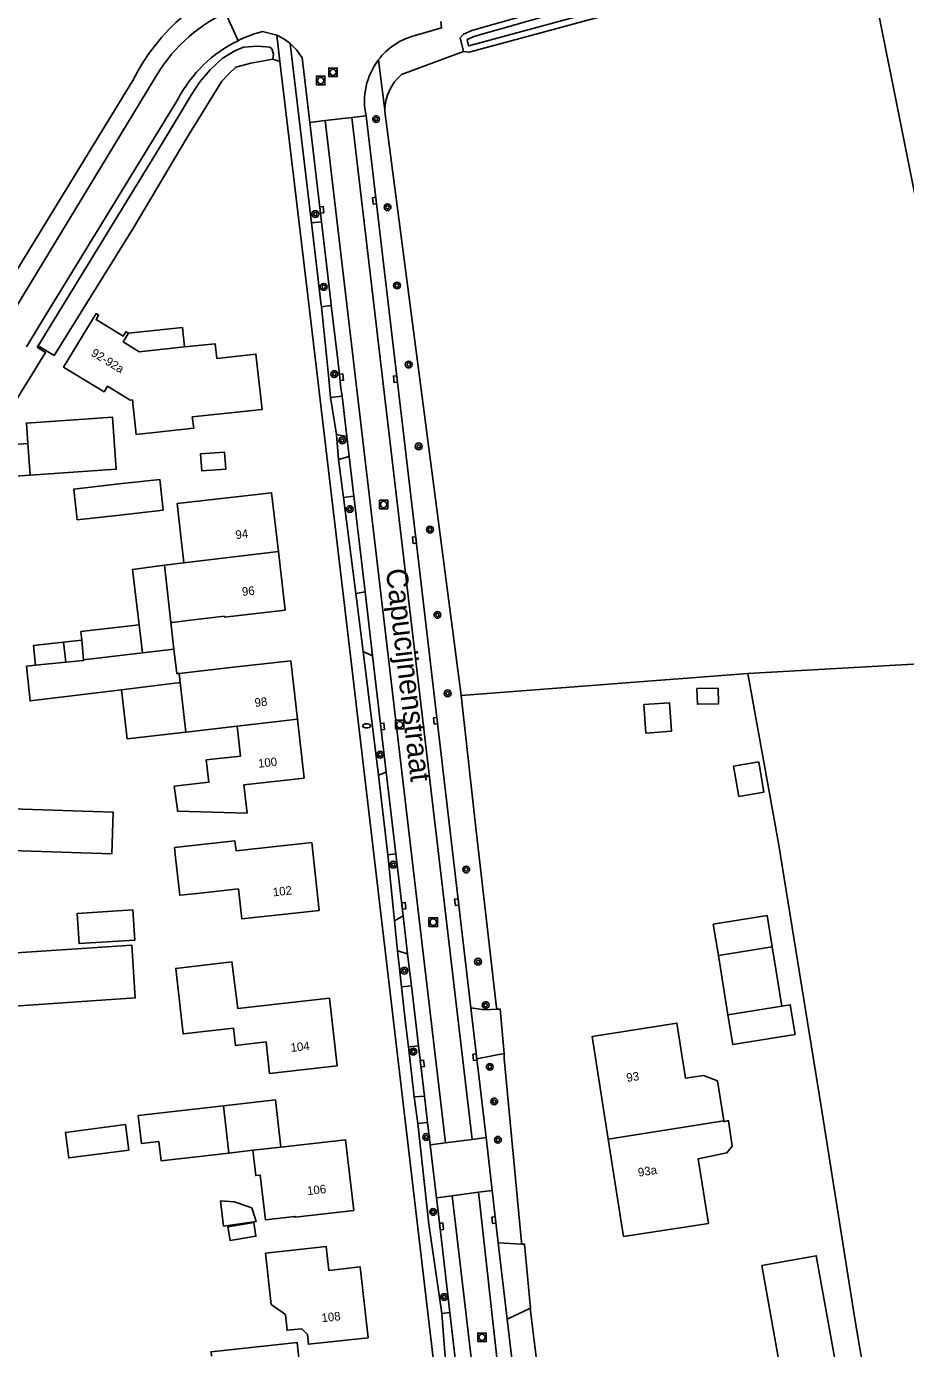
# Model space of a CAD drawing. Extents: x 136000 to 141014, y 402000 to 403500.
# Drawn here: x 140592.7 to 140695.6, y 403073.4 to 403228.1 of the extents above; entities that cross this region are included whole.
import ezdxf

# ---------------------------------------------------------------- set-up
doc = ezdxf.new("R2010")
doc.units = 0
for name, color, linetype in [('gg-afsc-erfafscheiding', 7, 'Continuous'), ('gg-afsc-hekwerk', 7, 'Continuous'), ('gg-anno-huisnummerreeks BGT', 7, 'Continuous'), ('gg-anno-openbare ruimte label', 7, 'Continuous'), ('gg-bbg-bijgebouw', 7, 'Continuous'), ('gg-bbg-gedigitaliseerde bijgebouw', 7, 'Continuous'), ('gg-bbg-hoofdgebouw', 7, 'Continuous'), ('gg-bbg-luifel en loopbrug', 7, 'Continuous'), ('gg-bbg-overig bouwwerk', 7, 'Continuous'), ('gg-bbg-tussenscheiding', 7, 'Continuous'), ('gg-knt-verharding', 7, 'Continuous'), ('gg-knt-verharding nz', 7, 'Continuous'), ('gg-kntw-bovenkant insteek waterloop', 7, 'Continuous'), ('gg-kntw-waterlijn', 7, 'Continuous'), ('gt-grn-groengrens', 7, 'Continuous'), ('gt-symb-boom', 7, 'Continuous'), ('gt-symb-brandkraan', 7, 'Continuous'), ('gt-symb-kolk', 7, 'Continuous'), ('gt-symb-rioolschacht', 7, 'Continuous')]:
    doc.layers.add(name, color=color, linetype=linetype)

# ---------------------------------------------------------------- blocks, each defined once
blk = doc.blocks.new('gt0-BOOM')
at = {"layer": 'gt-symb-boom'}
for radius in [0.4, 0.2]:
    blk.add_circle((0, 0), radius, dxfattribs=at)
blk = doc.blocks.new('gt0-KOLK')
at = {"layer": 'gt-symb-kolk'}
blk.add_lwpolyline([(0, 0), (0.38, 0), (0.38, 0.4), (-0.37, 0.4), (-0.37, 0), (0, 0)], dxfattribs=at)
blk = doc.blocks.new('gt0-RS')
at = {"layer": 'gt-symb-rioolschacht'}
blk.add_lwpolyline([(-0.5, -0.5), (0.5, -0.5), (0.5, 0.5), (-0.5, 0.5)], close=True, dxfattribs=at)
blk.add_circle((0, 0), 0.375, dxfattribs=at)
blk = doc.blocks.new('gt0-BR')
at = {"layer": 'gt-symb-brandkraan'}
for centre, radius, start, end in [((-0.24, 0), 0.206, 107.5669, 252.4331), ((0.6, -2.66), 3, 106.892, 107.5669), ((0, -0.69), 0.938, 73.108, 106.892), ((-0.6, -2.66), 3, 72.4331, 73.108), ((0.24, 0), 0.206, 287.567, 72.4331), ((0.6, 2.66), 3, 252.4331, 253.108), ((0, 0.69), 0.938, 253.108, 286.8921), ((-0.6, 2.66), 3, 286.8921, 287.567)]:
    blk.add_arc(centre, radius, start, end, dxfattribs=at)

msp = doc.modelspace()

# ---------------------------------------------------------------- linework, layer by layer
at = {"layer": 'gg-afsc-erfafscheiding'}
msp.add_line((140622.35, 403223.99), (140621.54, 403224.28), dxfattribs=at)
for points in [[(140643.57, 403149.82), (140645.27, 403134.32), (140647.67, 403113.6), (140647.73, 403113.09)], [(140648.59, 403107.89), (140648.6, 403107.32), (140650.62, 403085.81), (140650.64, 403085.61)], [(140651.67, 403078.1), (140651.67, 403077.81), (140654.17, 403057.46)]]:
    msp.add_lwpolyline(points, dxfattribs=at)
at = {"layer": 'gg-afsc-hekwerk'}
msp.add_line((140690.21, 403073.62), (140689.61, 403077.1), dxfattribs=at)
msp.add_lwpolyline([(140685.71, 403101.7), (140680.72, 403132.54), (140677.12, 403152.39)], dxfattribs=at)
at = {"layer": 'gg-bbg-bijgebouw'}
for p, q in [((140593.1, 403175.59), (140592.85, 403179.28)), ((140605.86, 403158.09), (140606.25, 403154.81)), ((140606.25, 403154.81), (140609.95, 403155.24)), ((140593.74, 403153.34), (140597.3, 403153.7)), ((140610.67, 403151.32), (140603.79, 403150.48)), ((140673.68, 403119.37), (140679.98, 403120.4)), ((140679.98, 403120.4), (140681.11, 403113.45)), ((140673.68, 403119.37), (140674.8, 403112.42)), ((140681.11, 403113.45), (140674.8, 403112.42)), ((140616.38, 403096.25), (140615.74, 403101.8))]:
    msp.add_line(p, q, dxfattribs=at)
for points in [[(140593.1, 403175.59), (140603.18, 403176.29), (140602.77, 403182.37), (140592.68, 403181.68), (140592.85, 403179.28)], [(140598.62, 403170.36), (140603.59, 403170.93), (140608.68, 403171.51), (140608.28, 403175.1), (140603.18, 403174.52), (140598.21, 403173.97), (140598.62, 403170.36)], [(140599.15, 403156.3), (140599.05, 403157.28), (140605.86, 403158.09)], [(140603.79, 403150.48), (140593.11, 403149.17), (140592.7, 403153.23), (140593.74, 403153.34)], [(140673.64, 403150.68), (140673.69, 403148.83), (140671.22, 403148.78), (140671.17, 403150.62), (140673.64, 403150.68)], [(140668.19, 403145.62), (140665.2, 403145.41), (140664.96, 403148.75), (140667.96, 403148.95), (140668.19, 403145.62)], [(140602.83, 403136.16), (140602.66, 403131.26), (140590.89, 403131.67), (140591.06, 403136.56), (140602.83, 403136.16)], [(140616.38, 403096.25), (140608.44, 403095.35), (140608.18, 403097.6), (140606.13, 403097.37), (140605.75, 403100.65), (140615.74, 403101.8)], [(140682.87, 403065.56), (140681.95, 403065.4), (140678.77, 403083.08), (140685.14, 403084.23), (140688.33, 403066.55), (140685.82, 403066.1)], [(140614.36, 403072.5), (140614.3, 403073), (140624.36, 403074.08), (140624.8, 403070.05), (140623.95, 403069.96)]]:
    msp.add_lwpolyline(points, dxfattribs=at)
at = {"layer": 'gg-bbg-gedigitaliseerde bijgebouw'}
for q in [(140599.15, 403156.3), (140597.3, 403153.7)]:
    msp.add_line((140597.02, 403156.05), q, dxfattribs=at)
msp.add_lwpolyline([(140588.54, 403119.48), (140605, 403120.6), (140605.42, 403114.42), (140588.96, 403113.3), (140588.54, 403119.48)], dxfattribs=at)
at = {"layer": 'gg-bbg-hoofdgebouw'}
for p, q in [((140611.11, 403165.34), (140608.82, 403165.04)), ((140608.82, 403165.04), (140609.59, 403158.37)), ((140610.67, 403151.32), (140611.32, 403145.52)), ((140617.33, 403146.23), (140611.32, 403145.52)), ((140619.19, 403096.58), (140622.47, 403096.95))]:
    msp.add_line(p, q, dxfattribs=at)
for points in [[(140611.17, 403190.6), (140614.77, 403190.97), (140614.97, 403189.26), (140619.55, 403189.76), (140620.26, 403183.26), (140612.08, 403182.4), (140612.26, 403181.1), (140605.51, 403180.37), (140605.08, 403184.4), (140604.82, 403184.37), (140602.15, 403186), (140601.76, 403185.36), (140597.02, 403188.24), (140600.83, 403194.5), (140601.13, 403194.32), (140600.82, 403193.8), (140604, 403191.87), (140604.31, 403192.38), (140604.62, 403192.2)], [(140604.62, 403192.2), (140604, 403191.18), (140605.86, 403190.04), (140611.17, 403190.6)], [(140622.17, 403166.67), (140621.38, 403173.53), (140610.32, 403172.26), (140611.11, 403165.34)], [(140609.59, 403158.37), (140609.79, 403158.34), (140611.87, 403158.64), (140615.85, 403159.09), (140615.86, 403158.99), (140622.96, 403159.8), (140622.17, 403166.67)], [(140610.55, 403152.4), (140610.28, 403152.37), (140609.95, 403155.24)], [(140624.41, 403147.02), (140623.64, 403153.86), (140616.55, 403153.07), (140610.55, 403152.4)], [(140617.33, 403146.23), (140617.73, 403142.72), (140613.73, 403142.26), (140614.03, 403139.65), (140609.98, 403139.19), (140610.35, 403136.48), (140610.37, 403136.25), (140618.51, 403136.04), (140618.13, 403139.36), (140625.18, 403140.15), (140624.41, 403147.02)], [(140626.96, 403124.66), (140617.88, 403123.67), (140617.5, 403127.17), (140612.33, 403126.61), (140610.62, 403126.42), (140610.14, 403130.86), (140610.01, 403132.01), (140617.09, 403132.78), (140617.22, 403131.63), (140626.07, 403132.6), (140626.96, 403124.66)], [(140616.91, 403110.86), (140617.14, 403108.86), (140620.74, 403109.26), (140621.15, 403105.57), (140629.04, 403106.46), (140628.15, 403114.4), (140617.41, 403113.19), (140616.74, 403118.65), (140610.16, 403117.87), (140611.02, 403110.2), (140616.91, 403110.86)], [(140674.31, 403100.04), (140673.58, 403104.7), (140671.95, 403105.35), (140669.84, 403105.01), (140668.83, 403111.46), (140658.9, 403109.89), (140660.79, 403097.88)], [(140660.79, 403097.88), (140662.58, 403086.48), (140672.51, 403088.03), (140671.32, 403095.6), (140674.68, 403096.28), (140675.3, 403097.08), (140674.87, 403100.05), (140674.33, 403099.93), (140674.31, 403100.04)], [(140622.47, 403096.95), (140630.04, 403097.82), (140630.99, 403089.54), (140624.12, 403088.75), (140624.1, 403088.85), (140620.65, 403088.46), (140620.05, 403093.68), (140619.53, 403093.62), (140619.19, 403096.58)], [(140632.68, 403074.65), (140625.69, 403073.88), (140625.57, 403075.03), (140624.9, 403075.7), (140623.18, 403075.52), (140623.02, 403077.35), (140621.32, 403078.54), (140620.65, 403084.53), (140627.77, 403085.32), (140628.08, 403082.53), (140631.76, 403082.94), (140632.68, 403074.65)]]:
    msp.add_lwpolyline(points, dxfattribs=at)
at = {"layer": 'gg-bbg-luifel en loopbrug'}
for p, q in [((140609.59, 403158.37), (140609.95, 403155.24)), ((140619.19, 403096.58), (140616.38, 403096.25))]:
    msp.add_line(p, q, dxfattribs=at)
for points in [[(140604.62, 403192.2), (140610.93, 403192.86), (140611.17, 403190.6)], [(140593.1, 403175.59), (140588.91, 403175.3), (140588.66, 403178.99), (140592.85, 403179.28)], [(140613.07, 403178.08), (140613.21, 403176.09), (140616, 403176.29), (140615.86, 403178.29), (140613.07, 403178.08)], [(140608.82, 403165.04), (140605.1, 403164.56), (140605.86, 403158.09)], [(140593.74, 403153.34), (140593.51, 403155.64), (140597.02, 403156.05)], [(140611.32, 403145.52), (140604.47, 403144.72), (140603.79, 403150.48)], [(140605.35, 403121.19), (140605.12, 403124.72), (140598.61, 403124.31), (140598.83, 403120.78), (140605.35, 403121.19)], [(140673.68, 403119.37), (140673.08, 403123.03), (140679.39, 403124.05), (140679.98, 403120.4)], [(140681.11, 403113.45), (140682.1, 403113.61), (140682.66, 403110.15), (140675.37, 403108.97), (140674.8, 403112.42)], [(140622.47, 403096.95), (140621.83, 403102.5), (140615.74, 403101.8)]]:
    msp.add_lwpolyline(points, dxfattribs=at)
at = {"layer": 'gg-bbg-overig bouwwerk'}
for points in [[(140676.06, 403138), (140679, 403138.49), (140678.4, 403142.03), (140675.47, 403141.54), (140676.06, 403138)], [(140604.65, 403096.6), (140604.26, 403099.59), (140597.24, 403098.68), (140597.63, 403095.69), (140604.65, 403096.6)], [(140619.06, 403089.85), (140617, 403090.55), (140615.4, 403090.66), (140615.76, 403087.72), (140619.56, 403088.24), (140619.06, 403089.85)], [(140619.28, 403088.13), (140616.25, 403087.63), (140616.52, 403086.02), (140619.55, 403086.52), (140619.28, 403088.13)]]:
    msp.add_lwpolyline(points, dxfattribs=at)
at = {"layer": 'gg-bbg-tussenscheiding'}
for p, q in [((140622.17, 403166.67), (140611.11, 403165.34)), ((140599.36, 403153.99), (140599.15, 403156.3)), ((140599.36, 403153.99), (140606.25, 403154.81)), ((140610.55, 403152.4), (140610.67, 403151.32)), ((140617.33, 403146.23), (140624.41, 403147.02)), ((140674.31, 403100.04), (140660.79, 403097.88))]:
    msp.add_line(p, q, dxfattribs=at)
msp.add_lwpolyline([(140597.3, 403153.7), (140599.37, 403153.91), (140599.36, 403153.99)], dxfattribs=at)
at = {"layer": 'gg-knt-verharding'}
for p, q in [((140615.97, 403229.69), (140617.45, 403226.44)), ((140621.98, 403227.08), (140622.35, 403223.99)), ((140626.05, 403205.12), (140623.56, 403226.12)), ((140588.05, 403189.66), (140607.6, 403221.85)), ((140627.63, 403217.09), (140625.84, 403216.88)), ((140625.84, 403216.88), (140627.21, 403205.25)), ((140630.76, 403217.46), (140627.63, 403217.09)), ((140632.46, 403217.66), (140630.76, 403217.46)), ((140629.62, 403184.82), (140628.29, 403184.68)), ((140628.96, 403180.35), (140628.29, 403184.68)), ((140629.2, 403177.42), (140628.96, 403180.35)), ((140630.17, 403180.11), (140628.96, 403180.35)), ((140630.17, 403180.11), (140630.45, 403177.78)), ((140630.45, 403177.78), (140629.2, 403177.42)), ((140629.79, 403172.97), (140629.2, 403177.42)), ((140630.99, 403173.13), (140629.79, 403172.97)), ((140631.22, 403161.76), (140629.79, 403172.97)), ((140630.99, 403173.13), (140632.32, 403161.92)), ((140632.32, 403161.92), (140631.22, 403161.76)), ((140632.11, 403154.96), (140631.22, 403161.76)), ((140633.89, 403140.47), (140632.11, 403154.96)), ((140633.2, 403154.43), (140632.11, 403154.96)), ((140634.8, 403140.85), (140633.2, 403154.43)), ((140677.12, 403152.39), (140643.57, 403149.82)), ((140634.8, 403140.85), (140633.89, 403140.47)), ((140634.99, 403131.16), (140633.89, 403140.47)), ((140635.93, 403131.26), (140634.99, 403131.16)), ((140635.93, 403131.26), (140636.78, 403124.02)), ((140635.77, 403123.44), (140634.99, 403131.16)), ((140636.78, 403124.02), (140635.77, 403123.44)), ((140636.13, 403119.92), (140635.77, 403123.44)), ((140637.3, 403119.59), (140636.13, 403119.92)), ((140637.75, 403115.82), (140636.58, 403115.71)), ((140638.58, 403108.8), (140637.39, 403108.69)), ((140637.39, 403108.69), (140638.07, 403102.82)), ((140638.58, 403108.8), (140639.27, 403102.93)), ((140645.4, 403107.28), (140648.59, 403107.89)), ((140646.48, 403098.06), (140645.4, 403107.28)), ((140639.27, 403102.93), (140638.07, 403102.82)), ((140638.5, 403099.7), (140638.07, 403102.82)), ((140639.63, 403099.84), (140638.5, 403099.7)), ((140639.63, 403099.84), (140639.94, 403097.21)), ((140639.94, 403097.21), (140641.75, 403097.44)), ((140639.94, 403097.21), (140640.67, 403091.01)), ((140641.75, 403097.44), (140644.86, 403097.85)), ((140644.86, 403097.85), (140646.48, 403098.06)), ((140647.2, 403091.88), (140646.48, 403098.06)), ((140640.67, 403091.01), (140642.5, 403091.25)), ((140642.5, 403091.25), (140645.6, 403091.67)), ((140645.6, 403091.67), (140647.2, 403091.88)), ((140647.91, 403085.76), (140647.2, 403091.88)), ((140647.91, 403085.76), (140650.64, 403085.61)), ((140642.25, 403077.6), (140641.29, 403077.47)), ((140642.03, 403068.01), (140641.29, 403077.47)), ((140648.96, 403076.8), (140651.67, 403078.1)), ((140657.93, 403000), (140648.96, 403076.8))]:
    msp.add_line(p, q, dxfattribs=at)
for points in [[(140641.17, 403228.7), (140641.27, 403227.94), (140638.19, 403227.06)], [(140621.98, 403227.08), (140620.3, 403227.51), (140619.64, 403227.32)], [(140623.56, 403226.12), (140622.81, 403226.66), (140621.98, 403227.08)], [(140625.84, 403216.88), (140624.95, 403224.42), (140624.33, 403225.33), (140623.56, 403226.12)], [(140622.35, 403223.99), (140625.72, 403195.62), (140630.58, 403154.76), (140649.18, 402996.72), (140649.7, 402992.85)], [(140592.67, 403190.62), (140594.16, 403193.08), (140610.43, 403219.64)], [(140644.7, 403113.27), (140638.63, 403165.23), (140632.46, 403217.66)], [(140627.23, 403195.31), (140627.16, 403195.79), (140626.76, 403199.17), (140626.05, 403205.12)], [(140627.21, 403205.25), (140627.91, 403199.29), (140628.31, 403195.92), (140628.36, 403195.43)], [(140628.29, 403184.68), (140628.08, 403186.86), (140627.79, 403189.58), (140627.23, 403195.31)], [(140628.36, 403195.43), (140629.04, 403189.71), (140629.36, 403187.01), (140629.5, 403185.79), (140629.62, 403184.82)], [(140591.15, 403183.87), (140594.91, 403189.96), (140593.94, 403190.59), (140594.04, 403190.74)], [(140654.17, 403057.46), (140682.76, 403061.17), (140692.22, 403062.34), (140690.21, 403073.62), (140689.61, 403077.1), (140685.71, 403101.7), (140680.72, 403132.54), (140677.12, 403152.39)], [(140636.58, 403115.71), (140636.34, 403117.85), (140636.13, 403119.92)], [(140637.3, 403119.59), (140637.49, 403117.98), (140637.75, 403115.82)], [(140637.39, 403108.69), (140637.11, 403111.15), (140636.58, 403115.71)], [(140644.7, 403113.27), (140646.3, 403113.03), (140647.73, 403113.09)], [(140648.59, 403107.89), (140648.13, 403113.11), (140647.73, 403113.09)], [(140641.29, 403077.47), (140639.8, 403087.92), (140638.5, 403099.7)], [(140640.67, 403091.01), (140641.02, 403088.08), (140642.25, 403077.6)], [(140650.64, 403085.61), (140651, 403085.6), (140651.67, 403078.1)]]:
    msp.add_lwpolyline(points, dxfattribs=at)
for centre, radius, start, end in [((140623.95, 403212.78), 18.7, 115.2452, 150.9831), ((140624.44, 403212.17), 15.89, 107.5991, 116.112), ((140624.43, 403212.2), 15.86, 116.132, 152.0184), ((140640.19, 403219.39), 7.93, 104.6367, 142.8415), ((140640.19, 403219.39), 7.93, 142.8611, 192.5904)]:
    msp.add_arc(centre, radius, start, end, dxfattribs=at)
at = {"layer": 'gg-knt-verharding nz'}
for p, q in [((140641.75, 403097.44), (140627.63, 403217.09)), ((140630.76, 403217.46), (140644.86, 403097.85)), ((140629.62, 403184.82), (140630.17, 403180.11)), ((140630.45, 403177.78), (140630.99, 403173.13)), ((140632.32, 403161.92), (140633.2, 403154.43)), ((140634.8, 403140.85), (140635.93, 403131.26)), ((140636.78, 403124.02), (140637.3, 403119.59)), ((140637.75, 403115.82), (140638.58, 403108.8)), ((140645.4, 403107.28), (140644.7, 403113.27)), ((140639.27, 403102.93), (140639.63, 403099.84)), ((140659.08, 402970.26), (140645.6, 403091.67)), ((140648.96, 403076.8), (140647.91, 403085.76)), ((140642.25, 403077.6), (140643.36, 403068.19))]:
    msp.add_line(p, q, dxfattribs=at)
msp.add_lwpolyline([(140656.05, 402968.31), (140654.21, 402991.58), (140642.5, 403091.25)], dxfattribs=at)
at = {"layer": 'gg-kntw-bovenkant insteek waterloop'}
msp.add_line((140594.04, 403190.74), (140595.94, 403189.61), dxfattribs=at)
for points in [[(140643.84, 403225.19), (140643.44, 403226.77), (140643.86, 403227.2), (140644.82, 403227.63), (140674.4, 403236.07), (140685.75, 403238.89), (140686.24, 403238.47), (140686.61, 403237.71), (140686.45, 403236.62)], [(140643.84, 403225.19), (140644.5, 403225.08), (140664.16, 403230.39), (140686.45, 403236.62)], [(140621.54, 403224.28), (140621.58, 403224.85), (140621.41, 403225.48), (140621.18, 403225.67), (140619.74, 403225.79), (140618.08, 403225.69), (140617.07, 403225.24), (140615.58, 403224.36), (140614.2, 403223.01), (140612.97, 403221.64), (140611.96, 403220.05), (140608.62, 403214.47), (140594.04, 403190.74)], [(140621.54, 403224.28), (140618.93, 403223.82), (140617.18, 403223.34), (140616.32, 403222.54), (140615.56, 403221.71), (140611.43, 403215.01), (140605.21, 403204.54), (140595.94, 403189.61)]]:
    msp.add_lwpolyline(points, dxfattribs=at)
at = {"layer": 'gg-kntw-waterlijn'}
msp.add_lwpolyline([(140663.96, 403231.11), (140685.77, 403237.22), (140685.83, 403237.59), (140685.64, 403238), (140685.55, 403238.07), (140674.6, 403235.34), (140645.07, 403226.92), (140644.3, 403226.57), (140644.27, 403226.54), (140644.44, 403225.85), (140644.46, 403225.85), (140663.96, 403231.11)], dxfattribs=at)
at = {"layer": 'gt-grn-groengrens'}
for p, q in [((140633.88, 403224.17), (140634.64, 403218.35)), ((140636.57, 403222.47), (140643.84, 403225.19)), ((140584.62, 403188.3), (140605.15, 403221.79)), ((140627.21, 403205.25), (140626.05, 403205.12)), ((140628.36, 403195.43), (140627.23, 403195.31))]:
    msp.add_line(p, q, dxfattribs=at)
for points in [[(140677.12, 403152.39), (140707.58, 403154.09), (140690.79, 403237.9)], [(140643.57, 403149.82), (140634.64, 403218.16), (140634.64, 403218.35)]]:
    msp.add_lwpolyline(points, dxfattribs=at)
for centre, radius, start, end in [((140626.41, 403211.31), 23.7, 107.0443, 153.7695), ((140640.24, 403218.23), 5.6, 130.858, 178.8255)]:
    msp.add_arc(centre, radius, start, end, dxfattribs=at)

# ---------------------------------------------------------------- block references
at = {"layer": 'gt-symb-boom'}
for p in [(140633.61, 403217.26), (140634.95, 403206.95), (140626.49, 403206.16), (140627.48, 403197.63), (140636.06, 403197.79), (140637.43, 403188.54), (140628.72, 403187.42), (140629.66, 403179.66), (140638.6, 403178.96), (140630.53, 403171.62), (140639.92, 403169.23), (140640.79, 403159.24), (140641.99, 403150.05), (140634.09, 403142.88), (140635.62, 403130), (140644.16, 403129.44), (140645.55, 403118.65), (140636.92, 403117.61), (140646.43, 403113.57), (140637.97, 403108.14), (140646.92, 403106.35), (140647.44, 403102.3), (140639.48, 403098.13), (140647.87, 403097.81), (140640.29, 403089.37), (140641.57, 403079.41)]:
    msp.add_blockref('gt0-BOOM', p, dxfattribs=at)
at = {"layer": 'gt-symb-brandkraan'}
msp.add_blockref('gt0-BR', (140632.52, 403146.26), dxfattribs=at)
at = {"layer": 'gt-symb-kolk'}
for p, rotation in [((140627.05, 403206.63), -83.27837675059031), ((140633.63, 403207.73), 96.71360853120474), ((140629.35, 403187.04), -83.27837675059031), ((140636.08, 403186.85), 96.71360853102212), ((140638.3, 403168.01), 96.71360853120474), ((140640.77, 403146.86), 96.664577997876), ((140634.17, 403146.17), -83.27837675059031), ((140636.65, 403125.17), -83.27837675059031), ((140643.25, 403125.64), 96.66457799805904), ((140638.82, 403106.72), -83.27837675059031), ((140645.38, 403107.49), 96.66457799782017), ((140641.07, 403087.66), -83.27837675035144), ((140647.6, 403088.42), 96.664577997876)]:
    msp.add_blockref('gt0-KOLK', p, dxfattribs=dict(at, rotation=rotation))
at = {"layer": 'gt-symb-rioolschacht'}
for p in [(140628.57, 403222.74), (140627.12, 403221.77), (140634.5, 403172.16), (140636.37, 403146.4), (140640.3, 403123.28), (140646.01, 403074.69)]:
    msp.add_blockref('gt0-RS', p, dxfattribs=at)

# ---------------------------------------------------------------- texts
at = {"layer": 'gg-anno-huisnummerreeks BGT'}
for s, rotation, p in [('92-92a', 328.7, (140600.16, 403189.64)), ('94', 6.5, (140617.2, 403168.11)), ('96', 6.5, (140617.96, 403161.45)), ('98', 6.4, (140619.44, 403148.46)), ('100', 6.4, (140619.85, 403141.34)), ('102', 6.3, (140621.58, 403126.29)), ('104', 6.3, (140623.66, 403108.09)), ('93', 8.9, (140663, 403104.57)), ('93a', 8.9, (140664.35, 403093.48)), ('106', 6.5, (140625.59, 403091.33)), ('108', 6.3, (140627.28, 403076.46))]:
    msp.add_text(s, height=1, rotation=rotation, dxfattribs=at).set_placement(p)
at = {"layer": 'gg-anno-openbare ruimte label'}
msp.add_text('Capucijnenstraat', height=2.5, rotation=276.7, dxfattribs=at).set_placement((140634.75, 403164.54))

doc.saveas('drawing.dxf')
